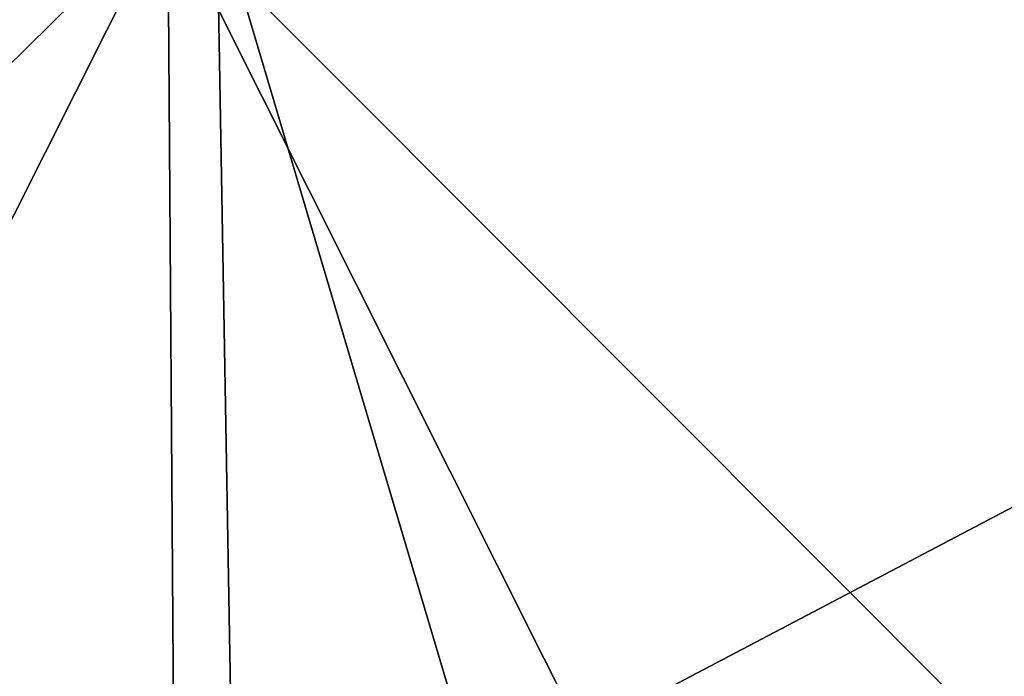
# Model space of a CAD drawing. Header units: millimetres. Extents: x -18.9 to 18.9, y -8.8 to 59.9.
# Tile 295 of 461: x 5.506 to 5.968, y 25.843 to 26.151. Entities that reach past the tile are written whole.
import ezdxf

# ---------------------------------------------------------------- set-up
doc = ezdxf.new("R2010")
doc.units = ezdxf.units.MM
doc.header["$LTSCALE"] = 65.185185
for name, color, linetype in [('1281', 7, 'CONTINUOUS'), ('1295', 7, 'CONTINUOUS'), ('1304', 7, 'CONTINUOUS'), ('1305', 7, 'CONTINUOUS'), ('1597', 7, 'CONTINUOUS'), ('1598', 7, 'CONTINUOUS')]:
    doc.layers.add(name, color=color, linetype=linetype)

msp = doc.modelspace()

# ---------------------------------------------------------------- linework, layer by layer
at = {"layer": '1281', "color": 7, "linetype": 'Continuous'}
for points in [[(4.29314, 26.4, -16.86206), (9.02909, 26.4, -14.87399), (3.56774, -3.5, -17.0303), (4.29314, 26.4, -16.86206)], [(3.56774, -3.5, -17.0303), (9.02909, 26.4, -14.87399), (9.05978, -3.5, -14.85531), (3.56774, -3.5, -17.0303)]]:
    msp.add_3dface(points, dxfattribs=at)
at = {"layer": '1295', "color": 7, "linetype": 'Continuous'}
for points in [[(5.02238, -3.5, 16.6594), (9.02101, 26.4, 14.87889), (3.60296, 26.4, 17.02279), (5.02238, -3.5, 16.6594)], [(5.02238, -3.5, 16.6594), (10.74407, -3.5, 13.68667), (9.02101, 26.4, 14.87889), (5.02238, -3.5, 16.6594)]]:
    msp.add_3dface(points, dxfattribs=at)
at = {"layer": '1304', "color": 7, "linetype": 'Continuous'}
for points in [[(5.62956, 24.4, -12.20819), (5.59808, 26.20349, -12.20819), (6.11121, 26.20349, -10.9694), (5.62956, 24.4, -12.20819)], [(6.13347, 24.4, -10.99166), (5.62956, 24.4, -12.20819), (6.11121, 26.20349, -10.9694), (6.13347, 24.4, -10.99166)]]:
    msp.add_3dface(points, dxfattribs=at)
at = {"layer": '1305', "color": 7, "linetype": 'Continuous'}
for points in [[(5.62956, 24.4, -12.20819), (6.13347, 24.4, -13.42473), (5.59808, 26.20349, -12.20819), (5.62956, 24.4, -12.20819)], [(5.59808, 26.20349, -12.20819), (6.13347, 24.4, -13.42473), (6.11121, 26.20349, -13.44699), (5.59808, 26.20349, -12.20819)]]:
    msp.add_3dface(points, dxfattribs=at)
at = {"layer": '1597', "color": 7, "linetype": 'Continuous'}
for points in [[(4.76147, 26.20349, 15.68999), (6.5058, 26.20349, 15.05065), (4.77759, 25.29431, 15.6685), (4.76147, 26.20349, 15.68999)], [(6.5058, 26.20349, 15.05065), (4.79345, 24.4, 15.64733), (4.77759, 25.29431, 15.6685), (6.5058, 26.20349, 15.05065)], [(6.49285, 24.4, 15.02194), (4.79345, 24.4, 15.64733), (6.5058, 26.20349, 15.05065), (6.49285, 24.4, 15.02194)]]:
    msp.add_3dface(points, dxfattribs=at)
at = {"layer": '1598', "color": 7, "linetype": 'Continuous'}
for points in [[(4.63764, 26.20349, 13.31912), (4.65336, 25.29438, 13.33045), (5.57501, 26.20349, 12.95477), (4.63764, 26.20349, 13.31912)], [(4.65336, 25.29438, 13.33045), (4.66883, 24.4, 13.34158), (5.57501, 26.20349, 12.95477), (4.65336, 25.29438, 13.33045)], [(5.57501, 26.20349, 12.95477), (4.66883, 24.4, 13.34158), (5.58771, 24.4, 12.98357), (5.57501, 26.20349, 12.95477)], [(6.48402, 26.20349, 12.52454), (5.57501, 26.20349, 12.95477), (6.4817, 25.2944, 12.54361), (6.48402, 26.20349, 12.52454)], [(6.4817, 25.2944, 12.54361), (5.57501, 26.20349, 12.95477), (6.4794, 24.4, 12.56237), (6.4817, 25.2944, 12.54361)], [(6.4794, 24.4, 12.56237), (5.57501, 26.20349, 12.95477), (5.58771, 24.4, 12.98357), (6.4794, 24.4, 12.56237)]]:
    msp.add_3dface(points, dxfattribs=at)

doc.saveas('drawing.dxf')
